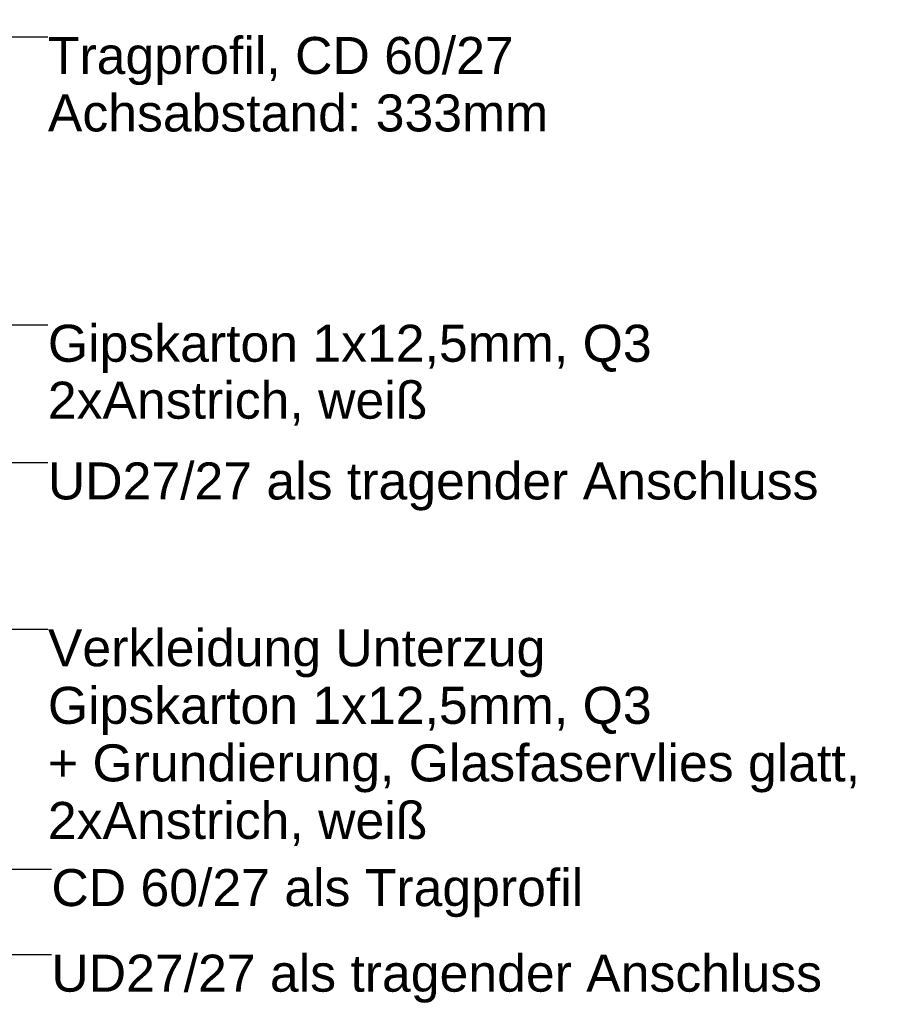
# Model space of a CAD drawing. Header units: metres. Extents: x -4 to 99, y -11 to 17.
# Tile 732 of 747: x 86.809 to 87.226, y -11.069 to -10.59. Entities that reach past the tile are written whole.
import ezdxf

# ---------------------------------------------------------------- set-up
doc = ezdxf.new("R2010")
doc.units = ezdxf.units.M
doc.header["$MEASUREMENT"] = 0
doc.layers.add('152 - Bemaßung_ Beschriftung.Ausbau', color=7, linetype='Continuous')
doc.styles.add('ERSTELLTER_STIL_2', font='txt')
doc.dimstyles.new('ERSTELLTER_STIL__5', dxfattribs={"dimtxt": 0.18, "dimasz": 0.00912, "dimexe": 0.18, "dimexo": 0.0625, "dimgap": 0, "dimtad": 0, "dimtih": 1, "dimtoh": 1, "dimdec": 4, "dimzin": 0, "dimdsep": 46, "dimcen": 0.09, "dimadec": 0, "dimazin": 0, "dimtfac": 1, "dimtdec": 4, "dimtmove": 0, "dimatfit": 3, "dimldrblk": 'ARROWHEAD_11', "dimfxl": 1, "dimtolj": 1, "dimtzin": 0, "dimarcsym": 0})

# ---------------------------------------------------------------- blocks, each defined once
blk = doc.blocks.new('ARROWHEAD_11')
at = {"color": 0, "linetype": 'Continuous', "lineweight": 0}
blk.add_line((0, 0), (-1, 0), dxfattribs=at)
at = {"color": 0, "linetype": 'Continuous', "lineweight": 0, "const_width": 0.25, "flags": 128}
blk.add_lwpolyline([(-0.125, 0, 1), (0.125, 0, 1)], format="xyb", close=True, dxfattribs=at)

msp = doc.modelspace()

# ---------------------------------------------------------------- texts
at = {"layer": '152 - Bemaßung_ Beschriftung.Ausbau', "color": 7, "linetype": 'Continuous', "lineweight": 9, "char_height": 0.018, "attachment_point": 1, "style": 'ERSTELLTER_STIL_2'}
for s, insert, line_spacing_factor in [('\\A1;{\\pql;\\fArial|b0|i0|c0|p38;Tragprofil, CD 60/27\\P\\pql;\\fArial|b0|i0|c0|p38;Achsabstand: 333mm}', (86.82314, -10.5982), 0.931204), ('\\A1;{\\pql;\\fArial|b0|i0|c0|p38;Gipskarton 1x12,5mm, Q3\\P\\pql;\\fArial|b0|i0|c0|p38;2xAnstrich, weiß}', (86.82314, -10.73815), 0.922411), ('\\A1;{\\pql;\\fArial|b0|i0|c0|p38;Verkleidung Unterzug\\P\\pql;\\fArial|b0|i0|c0|p38;Gipskarton 1x12,5mm, Q3\\P\\pql;\\fArial|b0|i0|c0|p38;+ Grundierung, Glasfaservlies glatt, \\P\\pql;\\fArial|b0|i0|c0|p38;2xAnstrich, weiß}', (86.82314, -10.88623), 0.932794)]:
    msp.add_mtext(s, dxfattribs=dict(at, insert=insert, line_spacing_factor=line_spacing_factor))
for s, insert in [('\\A1;{\\pql;\\fArial|b0|i0|c0|p38;UD27/27 als tragender Anschluss}', (86.82314, -10.8051)), ('\\A1;{\\pql;\\fArial|b0|i0|c0|p38;CD 60/27 \\fArial|b0|i0|c0|p38;als Tragprofil}', (86.82485, -11.00285)), ('\\A1;{\\pql;\\fArial|b0|i0|c0|p38;UD27/27 als tragender Anschluss}', (86.82485, -11.04447))]:
    msp.add_mtext(s, dxfattribs=dict(at, insert=insert))

# ---------------------------------------------------------------- leaders
at = {"layer": '152 - Bemaßung_ Beschriftung.Ausbau', "color": 7, "linetype": 'Continuous', "lineweight": 9, "annotation_type": 0, "has_hookline": 1, "hookline_direction": 0}
for points, text_width in [([(86.46709, -10.63744), (86.60594, -10.5027), (86.82314, -10.5027)], 0.40315), ([(86.54819, -10.65994), (86.61405, -10.5982), (86.82314, -10.5982)], 0.24138), ([(86.34512, -10.67641), (86.46971, -10.8051), (86.82314, -10.8051)], 0.37129), ([(86.60188, -10.68389), (86.65203, -10.73815), (86.82314, -10.73815)], 0.29077), ([(85.84701, -10.69393), (86.07626, -11.04447), (86.82485, -11.04447)], 0.37129), ([(86.2504, -10.69283), (86.37925, -11.00285), (86.82485, -11.00285)], 0.25529), ([(86.28585, -10.71314), (86.52831, -10.88623), (86.82314, -10.88623)], 0.39085)]:
    msp.add_leader(points, dimstyle='ERSTELLTER_STIL__5', dxfattribs=dict(at, text_width=text_width))

doc.saveas('drawing.dxf')
